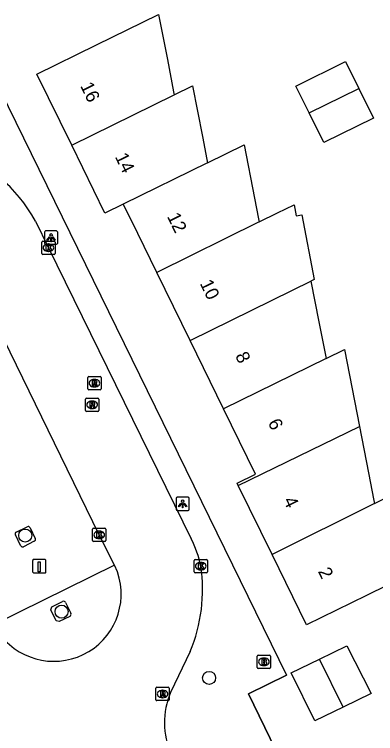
# Model space of a CAD drawing. Extents: x 160457 to 162082, y 388340 to 389736.
# Drawn here: x 160845.7 to 160872.8, y 388781.6 to 388835.6 of the extents above; entities that cross this region are included whole.
import ezdxf

# ---------------------------------------------------------------- set-up
doc = ezdxf.new("R2010")
doc.units = 0
for name, color, linetype in [('IMGEO_Boom', 7, 'Continuous'), ('IMGEO_Brandkraan', 7, 'Continuous'), ('IMGEO_Kolk', 7, 'Continuous'), ('IMGEO_Laadpaal', 7, 'Continuous'), ('IMGEO_Lichtpunt', 7, 'Continuous'), ('IMGEO_Muur', 7, 'Continuous'), ('IMGEO_Pand', 7, 'Continuous'), ('IMGEO_Pand_nummerreeks', 7, 'Continuous'), ('IMGEO_Parkeervlak_open', 7, 'Continuous'), ('IMGEO_Rijbaan_lokaal_open', 7, 'Continuous'), ('IMGEO_Rioolput', 7, 'Continuous'), ('IMGEO_Verkeerseiland_open', 7, 'Continuous'), ('IMGEO_Voetpad_open', 7, 'Continuous')]:
    doc.layers.add(name, color=color, linetype=linetype)

msp = doc.modelspace()

# ---------------------------------------------------------------- linework, layer by layer
at = {"layer": 'IMGEO_Boom'}
for centre in [(160846.488, 388796.447), (160849.218, 388790.733), (160860.286, 388785.761)]:
    msp.add_circle(centre, 0.489, dxfattribs=at)
at = {"layer": 'IMGEO_Brandkraan'}
for p, q in [((160863.977, 388787.471), (160864.829, 388787.471)), ((160863.902, 388786.545), (160863.902, 388787.397)), ((160864.39, 388787.251), (160864.415, 388787.251)), ((160864.903, 388787.397), (160864.903, 388786.545)), ((160864.829, 388786.471), (160863.977, 388786.471)), ((160864.413, 388786.691), (160864.388, 388786.691))]:
    msp.add_line(p, q, dxfattribs=at)
for points in [[(160863.977, 388787.471), (160864.829, 388787.471)], [(160863.902, 388786.545), (160863.902, 388787.397)], [(160864.25, 388787.171), (160864.25, 388786.771), (160864.463, 388786.771)], [(160864.481, 388787.171), (160864.25, 388787.171)], [(160864.429, 388787.09), (160864.375, 388787.09), (160864.375, 388787.014)], [(160864.375, 388787.014), (160864.428, 388787.014)], [(160864.437, 388786.938), (160864.375, 388786.938), (160864.375, 388786.857)], [(160864.903, 388787.397), (160864.903, 388786.545)], [(160864.829, 388786.471), (160863.977, 388786.471)], [(160864.375, 388786.857), (160864.437, 388786.857)]]:
    msp.add_lwpolyline(points, dxfattribs=at)
for centre, radius, start, end in [((160863.979, 388787.395), 0.0765, 91.552, 178.448), ((160863.979, 388787.395), 0.0765, 91.552, 178.448), ((160864.827, 388787.395), 0.0765, 1.552, 88.448), ((160864.827, 388787.395), 0.0765, 1.552, 88.448), ((160864.43, 388787.052), 0.0379, 267.8285, 90.9355), ((160864.438, 388786.897), 0.0404, 269.8759, 90.5077), ((160864.485, 388787.026), 0.145, 59.4692, 91.5367), ((160864.51, 388787.073), 0.0922, 285.5137, 58.1501), ((160864.515, 388786.881), 0.105, 301.3115, 78.989), ((160863.979, 388786.547), 0.0765, 181.552, 268.448), ((160863.979, 388786.547), 0.0765, 181.552, 268.448), ((160864.469, 388787.022), 0.251, 268.6676, 293.5347), ((160864.827, 388786.547), 0.0765, 271.552, 358.448), ((160864.827, 388786.547), 0.0765, 271.552, 358.448)]:
    msp.add_arc(centre, radius, start, end, dxfattribs=at)
for centre, major_axis, ratio, start_param, end_param in [((160864.389, 388786.971), (-0.387, 0.002), 0.722429, 4.712389, 7.853982), ((160864.414, 388786.971), (-0.39, 0.002), 0.717154, 1.570796, 4.712389)]:
    msp.add_ellipse(centre, major_axis=major_axis, ratio=ratio, start_param=start_param, end_param=end_param, dxfattribs=at)
at = {"layer": 'IMGEO_Kolk'}
for p, q in [((160847.733, 388817.617), (160847.733, 388818.469)), ((160847.808, 388818.543), (160848.66, 388818.543)), ((160848.221, 388818.323), (160848.246, 388818.323)), ((160848.734, 388818.469), (160848.734, 388817.617)), ((160848.244, 388817.763), (160848.219, 388817.763)), ((160848.66, 388817.543), (160847.808, 388817.543)), ((160851.544, 388796.068), (160851.544, 388796.92)), ((160851.619, 388796.994), (160852.471, 388796.994)), ((160852.032, 388796.774), (160852.057, 388796.774)), ((160852.545, 388796.92), (160852.545, 388796.068)), ((160852.055, 388796.214), (160852.03, 388796.214)), ((160852.471, 388795.994), (160851.619, 388795.994)), ((160859.164, 388793.726), (160859.164, 388794.578)), ((160859.239, 388794.652), (160860.091, 388794.652)), ((160860.165, 388794.578), (160860.165, 388793.726)), ((160859.652, 388794.432), (160859.677, 388794.432)), ((160860.091, 388793.652), (160859.239, 388793.652)), ((160859.675, 388793.872), (160859.65, 388793.872))]:
    msp.add_line(p, q, dxfattribs=at)
for points in [[(160847.733, 388817.617), (160847.733, 388818.469)], [(160847.808, 388818.543), (160848.66, 388818.543)], [(160848.054, 388818.243), (160848.177, 388818.243), (160848.177, 388818.092), (160848.307, 388818.243), (160848.471, 388818.243), (160848.325, 388818.092), (160848.478, 388817.843), (160848.326, 388817.843), (160848.241, 388818.007), (160848.177, 388817.94), (160848.177, 388817.843), (160848.054, 388817.843), (160848.054, 388818.243)], [(160848.734, 388818.469), (160848.734, 388817.617)], [(160848.66, 388817.543), (160847.808, 388817.543)], [(160851.544, 388796.068), (160851.544, 388796.92)], [(160851.619, 388796.994), (160852.471, 388796.994)], [(160851.865, 388796.694), (160851.988, 388796.694), (160851.988, 388796.543), (160852.118, 388796.694), (160852.282, 388796.694), (160852.136, 388796.543), (160852.289, 388796.294), (160852.137, 388796.294), (160852.052, 388796.458), (160851.988, 388796.391), (160851.988, 388796.294), (160851.865, 388796.294), (160851.865, 388796.694)], [(160852.545, 388796.92), (160852.545, 388796.068)], [(160852.471, 388795.994), (160851.619, 388795.994)], [(160859.164, 388793.726), (160859.164, 388794.578)], [(160859.239, 388794.652), (160860.091, 388794.652)], [(160860.165, 388794.578), (160860.165, 388793.726)], [(160859.485, 388794.352), (160859.608, 388794.352), (160859.608, 388794.201), (160859.738, 388794.352), (160859.902, 388794.352), (160859.756, 388794.201), (160859.909, 388793.952), (160859.757, 388793.952), (160859.672, 388794.116), (160859.608, 388794.049), (160859.608, 388793.952), (160859.485, 388793.952), (160859.485, 388794.352)], [(160860.091, 388793.652), (160859.239, 388793.652)]]:
    msp.add_lwpolyline(points, dxfattribs=at)
for centre, start, end in [((160847.81, 388818.467), 91.552, 178.448), ((160847.81, 388818.467), 91.552, 178.448), ((160848.658, 388818.467), 1.552, 88.448), ((160848.658, 388818.467), 1.552, 88.448), ((160847.81, 388817.619), 181.552, 268.448), ((160847.81, 388817.619), 181.552, 268.448), ((160848.658, 388817.619), 271.552, 358.448), ((160848.658, 388817.619), 271.552, 358.448), ((160851.621, 388796.918), 91.552, 178.448), ((160851.621, 388796.918), 91.552, 178.448), ((160852.469, 388796.918), 1.552, 88.448), ((160852.469, 388796.918), 1.552, 88.448), ((160851.621, 388796.07), 181.552, 268.448), ((160851.621, 388796.07), 181.552, 268.448), ((160852.469, 388796.07), 271.552, 358.448), ((160852.469, 388796.07), 271.552, 358.448), ((160859.241, 388794.576), 91.552, 178.448), ((160859.241, 388794.576), 91.552, 178.448), ((160860.089, 388794.576), 1.552, 88.448), ((160860.089, 388794.576), 1.552, 88.448), ((160859.241, 388793.728), 181.552, 268.448), ((160859.241, 388793.728), 181.552, 268.448), ((160860.089, 388793.728), 271.552, 358.448), ((160860.089, 388793.728), 271.552, 358.448)]:
    msp.add_arc(centre, 0.0765, start, end, dxfattribs=at)
for centre, major_axis, ratio, start_param, end_param in [((160848.22, 388818.043), (-0.387, 0.002), 0.722429, 4.712389, 7.853982), ((160848.245, 388818.043), (-0.39, 0.002), 0.717154, 1.570796, 4.712389), ((160852.031, 388796.494), (-0.387, 0.002), 0.722429, 4.712389, 7.853982), ((160852.056, 388796.494), (-0.39, 0.002), 0.717154, 1.570796, 4.712389), ((160859.651, 388794.152), (-0.387, 0.002), 0.722429, 4.712389, 7.853982), ((160859.676, 388794.152), (-0.39, 0.002), 0.717154, 1.570796, 4.712389)]:
    msp.add_ellipse(centre, major_axis=major_axis, ratio=ratio, start_param=start_param, end_param=end_param, dxfattribs=at)
at = {"layer": 'IMGEO_Laadpaal'}
for p, q in [((160847.049, 388794.564), (160847.049, 388793.723)), ((160847.049, 388794.564), (160847.049, 388793.723)), ((160847.965, 388794.648), (160847.124, 388794.648)), ((160847.965, 388794.648), (160847.124, 388794.648)), ((160848.049, 388793.732), (160848.049, 388794.573)), ((160848.049, 388793.732), (160848.049, 388794.573)), ((160847.133, 388793.648), (160847.974, 388793.648)), ((160847.133, 388793.648), (160847.974, 388793.648))]:
    msp.add_line(p, q, dxfattribs=at)
msp.add_lwpolyline([(160847.464, 388794.461), (160847.624, 388794.461), (160847.624, 388793.728), (160847.464, 388793.728), (160847.464, 388794.461)], dxfattribs=at)
for centre, start, end in [((160847.127, 388794.57), 92.4484, 184.2845), ((160847.127, 388794.57), 92.4484, 184.2845), ((160847.971, 388794.57), 2.4484, 94.2845), ((160847.971, 388794.57), 2.4484, 94.2845), ((160847.127, 388793.726), 182.4484, 274.2845), ((160847.127, 388793.726), 182.4484, 274.2845), ((160847.971, 388793.726), 272.4484, 4.2845), ((160847.971, 388793.726), 272.4484, 4.2845)]:
    msp.add_arc(centre, 0.0779, start, end, dxfattribs=at)
at = {"layer": 'IMGEO_Lichtpunt'}
for p, q in [((160847.93, 388819.203), (160847.93, 388818.396)), ((160847.93, 388819.203), (160847.93, 388818.396)), ((160848.832, 388819.298), (160848.024, 388819.298)), ((160848.832, 388819.298), (160848.024, 388819.298)), ((160848.926, 388818.396), (160848.926, 388819.203)), ((160848.926, 388818.396), (160848.926, 388819.203)), ((160848.024, 388818.302), (160848.832, 388818.302)), ((160848.024, 388818.302), (160848.832, 388818.302)), ((160857.806, 388799.222), (160857.806, 388798.415)), ((160857.806, 388799.222), (160857.806, 388798.415)), ((160858.708, 388799.317), (160857.9, 388799.317)), ((160858.708, 388799.317), (160857.9, 388799.317)), ((160858.802, 388798.415), (160858.802, 388799.222)), ((160858.802, 388798.415), (160858.802, 388799.222)), ((160857.9, 388798.321), (160858.708, 388798.321)), ((160857.9, 388798.321), (160858.708, 388798.321))]:
    msp.add_line(p, q, dxfattribs=at)
for points in [[(160848.304, 388818.867), (160848.343, 388818.839), (160848.155, 388818.577), (160848.117, 388818.604), (160848.304, 388818.867)], [(160848.406, 388818.819), (160848.453, 388818.819), (160848.453, 388818.497), (160848.406, 388818.497), (160848.406, 388818.819)], [(160848.516, 388818.839), (160848.554, 388818.866), (160848.741, 388818.604), (160848.702, 388818.576), (160848.516, 388818.839)], [(160858.18, 388798.886), (160858.219, 388798.858), (160858.031, 388798.596), (160857.993, 388798.623), (160858.18, 388798.886)], [(160858.282, 388798.838), (160858.329, 388798.838), (160858.329, 388798.516), (160858.282, 388798.516), (160858.282, 388798.838)], [(160858.392, 388798.858), (160858.43, 388798.885), (160858.617, 388798.623), (160858.578, 388798.595), (160858.392, 388798.858)]]:
    msp.add_lwpolyline(points, dxfattribs=at)
for centre in [(160848.429, 388819.001), (160858.305, 388799.02)]:
    msp.add_circle(centre, 0.0994, dxfattribs=at)
for centre, start, end in [((160848.024, 388819.203), 90, 180), ((160848.024, 388819.203), 90, 180), ((160848.832, 388819.203), 0, 90), ((160848.832, 388819.203), 0, 90), ((160848.024, 388818.396), 180, 270), ((160848.024, 388818.396), 180, 270), ((160848.832, 388818.396), 270, 0), ((160848.832, 388818.396), 270, 360), ((160857.9, 388799.222), 90, 180), ((160857.9, 388799.222), 90, 180), ((160858.708, 388799.222), 0, 90), ((160858.708, 388799.222), 0, 90), ((160857.9, 388798.415), 180, 270), ((160857.9, 388798.415), 180, 270), ((160858.708, 388798.415), 270, 0), ((160858.708, 388798.415), 270, 360)]:
    msp.add_arc(centre, 0.0946, start, end, dxfattribs=at)
at = {"layer": 'IMGEO_Muur'}
msp.add_lwpolyline([(160868.516, 388773.685), (160863.24, 388784.572), (160866.085, 388785.973)], dxfattribs=at)
at = {"layer": 'IMGEO_Pand'}
for points in [[(160849.976, 388825.73), (160847.356, 388831.077), (160851.846, 388833.278), (160856.489, 388835.552), (160857.155, 388832.159), (160857.628, 388829.748), (160857.673, 388829.519)], [(160867.801, 388828.169), (160866.81, 388830.171), (160870.52, 388832.008), (160871.517, 388829.994)], [(160857.673, 388829.519), (160859.046, 388830.195), (160859.788, 388826.383), (160860.125, 388824.651), (160860.17, 388824.422)], [(160867.801, 388828.169), (160871.517, 388829.994)], [(160871.517, 388829.994), (160872.62, 388827.766), (160868.911, 388825.929), (160867.801, 388828.169)], [(160849.976, 388825.73), (160857.673, 388829.519)], [(160853.851, 388821.32), (160852.469, 388820.641), (160849.976, 388825.73)], [(160860.17, 388824.422), (160862.917, 388825.771), (160863.701, 388821.75), (160864, 388820.218), (160864.046, 388819.981)], [(160860.17, 388824.422), (160853.851, 388821.32)], [(160856.36, 388816.191), (160854.929, 388819.115), (160853.944, 388821.13), (160853.851, 388821.32)], [(160864.046, 388819.981), (160865.43, 388820.663), (160866.665, 388821.272), (160866.83, 388820.426), (160867.242, 388820.505), (160868.18, 388815.664), (160867.928, 388815.54)], [(160864.046, 388819.981), (160856.36, 388816.191)], [(160858.864, 388811.072), (160856.36, 388816.191)], [(160858.864, 388811.072), (160866.555, 388814.863), (160867.928, 388815.54)], [(160867.928, 388815.54), (160868.527, 388812.482), (160869.02, 388809.968), (160869.065, 388809.738)], [(160861.372, 388805.945), (160858.864, 388811.072)], [(160869.065, 388809.738), (160870.438, 388810.415), (160871.566, 388804.637)], [(160869.065, 388809.738), (160861.372, 388805.945)], [(160862.48, 388800.199), (160862.388, 388800.387), (160863.762, 388801.059), (160861.372, 388805.945)], [(160862.48, 388800.199), (160871.566, 388804.637)], [(160871.566, 388804.637), (160872.245, 388801.154), (160872.651, 388799.075), (160872.697, 388798.841)], [(160865.014, 388795.025), (160862.48, 388800.199)], [(160872.697, 388798.841), (160874.069, 388799.522), (160875.243, 388793.488), (160872.091, 388791.944), (160867.6, 388789.745), (160865.014, 388795.025)], [(160872.697, 388798.841), (160865.014, 388795.025)], [(160868.566, 388787.177), (160870.636, 388788.178), (160872.447, 388784.603), (160870.337, 388783.568)], [(160870.337, 388783.568), (160868.228, 388782.533), (160866.451, 388786.154), (160868.566, 388787.177)], [(160870.337, 388783.568), (160868.566, 388787.177)]]:
    msp.add_lwpolyline(points, dxfattribs=at)
at = {"layer": 'IMGEO_Parkeervlak_open'}
for points in [[(160845.811, 388796.71), (160846.639, 388797.106)], [(160846.852, 388797.029), (160847.239, 388796.235)], [(160846.146, 388795.709), (160845.757, 388796.49)], [(160847.161, 388796.017), (160846.367, 388795.608)], [(160853.178, 388794.212), (160844.173, 388789.798)]]:
    msp.add_lwpolyline(points, dxfattribs=at)
for centre, radius, start, end in [((160845.874, 388796.578), 0.146, 115.5596, 216.8586), ((160846.715, 388796.983), 0.145, 18.5438, 121.7061), ((160847.133, 388796.15), 0.136, 281.8029, 38.8228), ((160846.294, 388795.741), 0.151, 192.0591, 298.8188)]:
    msp.add_arc(centre, radius, start, end, dxfattribs=at)
at = {"layer": 'IMGEO_Rijbaan_lokaal_open'}
for points in [[(160847.261, 388820.032), (160848.233, 388818.042), (160858.939, 388796.209)], [(160853.178, 388794.212), (160852.046, 388796.495), (160842.936, 388815.126), (160842.05, 388816.949)], [(160853.414, 388793.711), (160853.178, 388794.212)], [(160858.873, 388787.745), (160857.4, 388784.67)]]:
    msp.add_lwpolyline(points, dxfattribs=at)
for centre, radius, start, end in [((160837.543, 388814.784), 11.045, 28.3713, 202.0169), ((160852.018, 388792.614), 7.799, 11.3649, 27.4482), ((160847.789, 388792.365), 12.008, 337.3705, 8.5512), ((160848.639, 388792.06), 5.053, 212.8074, 19.0763), ((160862.747, 388782.389), 5.813, 156.8992, 203.7944)]:
    msp.add_arc(centre, radius, start, end, dxfattribs=at)
at = {"layer": 'IMGEO_Rioolput'}
for p, q in [((160851.182, 388807.454), (160851.182, 388808.306)), ((160851.257, 388808.38), (160852.109, 388808.38)), ((160851.67, 388808.16), (160851.695, 388808.16)), ((160852.183, 388808.306), (160852.183, 388807.454)), ((160851.693, 388807.6), (160851.668, 388807.6)), ((160852.109, 388807.38), (160851.257, 388807.38)), ((160851.013, 388805.832), (160851.013, 388806.684)), ((160851.088, 388806.758), (160851.94, 388806.758)), ((160851.501, 388806.538), (160851.526, 388806.538)), ((160852.014, 388806.684), (160852.014, 388805.832)), ((160851.524, 388805.978), (160851.499, 388805.978)), ((160851.94, 388805.758), (160851.088, 388805.758)), ((160856.3, 388784.129), (160856.3, 388784.981)), ((160856.375, 388785.055), (160857.227, 388785.055)), ((160856.788, 388784.835), (160856.813, 388784.835)), ((160857.301, 388784.981), (160857.301, 388784.129)), ((160856.811, 388784.275), (160856.786, 388784.275)), ((160857.227, 388784.055), (160856.375, 388784.055))]:
    msp.add_line(p, q, dxfattribs=at)
for points in [[(160851.182, 388807.454), (160851.182, 388808.306)], [(160851.257, 388808.38), (160852.109, 388808.38)], [(160851.771, 388808.078), (160851.519, 388808.08), (160851.519, 388807.68)], [(160851.697, 388807.999), (160851.643, 388807.999), (160851.643, 388807.918)], [(160852.183, 388808.306), (160852.183, 388807.454)], [(160851.519, 388807.68), (160851.643, 388807.68), (160851.643, 388807.842), (160851.654, 388807.842)], [(160851.643, 388807.918), (160851.695, 388807.918)], [(160851.701, 388807.813), (160851.772, 388807.68), (160851.912, 388807.68), (160851.847, 388807.806)], [(160852.109, 388807.38), (160851.257, 388807.38)], [(160851.013, 388805.832), (160851.013, 388806.684)], [(160851.088, 388806.758), (160851.94, 388806.758)], [(160851.602, 388806.456), (160851.35, 388806.458), (160851.35, 388806.058)], [(160851.528, 388806.377), (160851.474, 388806.377), (160851.474, 388806.296)], [(160852.014, 388806.684), (160852.014, 388805.832)], [(160851.35, 388806.058), (160851.474, 388806.058), (160851.474, 388806.22), (160851.485, 388806.22)], [(160851.474, 388806.296), (160851.526, 388806.296)], [(160851.532, 388806.191), (160851.603, 388806.058), (160851.743, 388806.058), (160851.678, 388806.184)], [(160851.94, 388805.758), (160851.088, 388805.758)], [(160856.3, 388784.129), (160856.3, 388784.981)], [(160856.375, 388785.055), (160857.227, 388785.055)], [(160857.301, 388784.981), (160857.301, 388784.129)], [(160856.889, 388784.753), (160856.637, 388784.755), (160856.637, 388784.355)], [(160856.637, 388784.355), (160856.761, 388784.355), (160856.761, 388784.517), (160856.772, 388784.517)], [(160856.815, 388784.674), (160856.761, 388784.674), (160856.761, 388784.593)], [(160856.761, 388784.593), (160856.813, 388784.593)], [(160856.819, 388784.488), (160856.89, 388784.355), (160857.03, 388784.355), (160856.965, 388784.481)], [(160857.227, 388784.055), (160856.375, 388784.055)]]:
    msp.add_lwpolyline(points, dxfattribs=at)
for centre, radius, start, end in [((160851.259, 388808.304), 0.0765, 91.552, 178.448), ((160851.259, 388808.304), 0.0765, 91.552, 178.448), ((160851.703, 388807.903), 0.0964, 77.0061, 93.1865), ((160851.717, 388807.96), 0.0378, 276.6634, 79.6772), ((160851.77, 388807.968), 0.109, 350.3612, 89.416), ((160852.107, 388808.304), 0.0765, 1.552, 88.448), ((160852.107, 388808.304), 0.0765, 1.552, 88.448), ((160851.259, 388807.456), 0.0765, 181.552, 268.448), ((160851.259, 388807.456), 0.0765, 181.552, 268.448), ((160851.653, 388807.789), 0.0533, 26.0293, 88.6989), ((160851.679, 388808.107), 0.19, 274.7715, 282.9687), ((160851.768, 388807.968), 0.112, 277.5842, 350.9817), ((160851.752, 388807.753), 0.108, 29.5134, 73.7905), ((160852.107, 388807.456), 0.0765, 271.552, 358.448), ((160852.107, 388807.456), 0.0765, 271.552, 358.448), ((160851.09, 388806.682), 0.0765, 91.552, 178.448), ((160851.09, 388806.682), 0.0765, 91.552, 178.448), ((160851.534, 388806.281), 0.0964, 77.0061, 93.1865), ((160851.548, 388806.338), 0.0378, 276.6634, 79.6772), ((160851.601, 388806.346), 0.109, 350.3612, 89.416), ((160851.938, 388806.682), 0.0765, 1.552, 88.448), ((160851.938, 388806.682), 0.0765, 1.552, 88.448), ((160851.09, 388805.834), 0.0765, 181.552, 268.448), ((160851.09, 388805.834), 0.0765, 181.552, 268.448), ((160851.484, 388806.167), 0.0533, 26.0293, 88.6989), ((160851.51, 388806.485), 0.19, 274.7715, 282.9687), ((160851.599, 388806.346), 0.112, 277.5842, 350.9817), ((160851.583, 388806.131), 0.108, 29.5134, 73.7905), ((160851.938, 388805.834), 0.0765, 271.552, 358.448), ((160851.938, 388805.834), 0.0765, 271.552, 358.448), ((160856.377, 388784.979), 0.0765, 91.552, 178.448), ((160856.377, 388784.979), 0.0765, 91.552, 178.448), ((160857.225, 388784.979), 0.0765, 1.552, 88.448), ((160857.225, 388784.979), 0.0765, 1.552, 88.448), ((160856.771, 388784.464), 0.0533, 26.0293, 88.6989), ((160856.797, 388784.782), 0.19, 274.7715, 282.9687), ((160856.821, 388784.578), 0.0964, 77.0061, 93.1865), ((160856.835, 388784.635), 0.0378, 276.6634, 79.6772), ((160856.888, 388784.643), 0.109, 350.3612, 89.416), ((160856.886, 388784.643), 0.112, 277.5842, 350.9817), ((160856.87, 388784.428), 0.108, 29.5134, 73.7905), ((160856.377, 388784.131), 0.0765, 181.552, 268.448), ((160856.377, 388784.131), 0.0765, 181.552, 268.448), ((160857.225, 388784.131), 0.0765, 271.552, 358.448), ((160857.225, 388784.131), 0.0765, 271.552, 358.448)]:
    msp.add_arc(centre, radius, start, end, dxfattribs=at)
for centre, major_axis, ratio, start_param, end_param in [((160851.669, 388807.88), (-0.387, 0.002), 0.722429, 4.712389, 7.853982), ((160851.694, 388807.88), (-0.39, 0.002), 0.717154, 1.570796, 4.712389), ((160851.5, 388806.258), (-0.387, 0.002), 0.722429, 4.712389, 7.853982), ((160851.525, 388806.258), (-0.39, 0.002), 0.717154, 1.570796, 4.712389), ((160856.787, 388784.555), (-0.387, 0.002), 0.722429, 4.712389, 7.853982), ((160856.812, 388784.555), (-0.39, 0.002), 0.717154, 1.570796, 4.712389)]:
    msp.add_ellipse(centre, major_axis=major_axis, ratio=ratio, start_param=start_param, end_param=end_param, dxfattribs=at)
at = {"layer": 'IMGEO_Verkeerseiland_open'}
for points in [[(160849.836, 388790.377), (160849.042, 388789.99), (160848.813, 388790.057), (160848.425, 388790.875), (160848.489, 388791.092), (160849.298, 388791.488)], [(160849.523, 388791.411), (160849.905, 388790.621)]]:
    msp.add_lwpolyline(points, dxfattribs=at)
for centre, radius, start, end in [((160849.376, 388791.35), 0.159, 22.7017, 119.5141), ((160849.764, 388790.529), 0.168, 295.2241, 33.1955)]:
    msp.add_arc(centre, radius, start, end, dxfattribs=at)
at = {"layer": 'IMGEO_Voetpad_open'}
msp.add_lwpolyline([(160837.199, 388829.157), (160843.446, 388832.228), (160866.085, 388785.973), (160863.24, 388784.572), (160868.516, 388773.685)], dxfattribs=at)

# ---------------------------------------------------------------- texts
at = {"layer": 'IMGEO_Pand_nummerreeks'}
for s, rotation, p in [('16', 296.1037, (160850.596, 388830.19)), ('14', 296.1037, (160853.199, 388824.878)), ('12', 296.0636, (160857.111, 388820.391)), ('10', 296.0636, (160859.569, 388815.369)), ('8', 296.0636, (160862.224, 388809.937)), ('6', 296.0636, (160864.677, 388804.923)), ('4', 296.0923, (160865.832, 388799.081)), ('2', 296.0923, (160868.437, 388793.762))]:
    msp.add_text(s, height=1, rotation=rotation, dxfattribs=at).set_placement(p)

doc.saveas('drawing.dxf')
